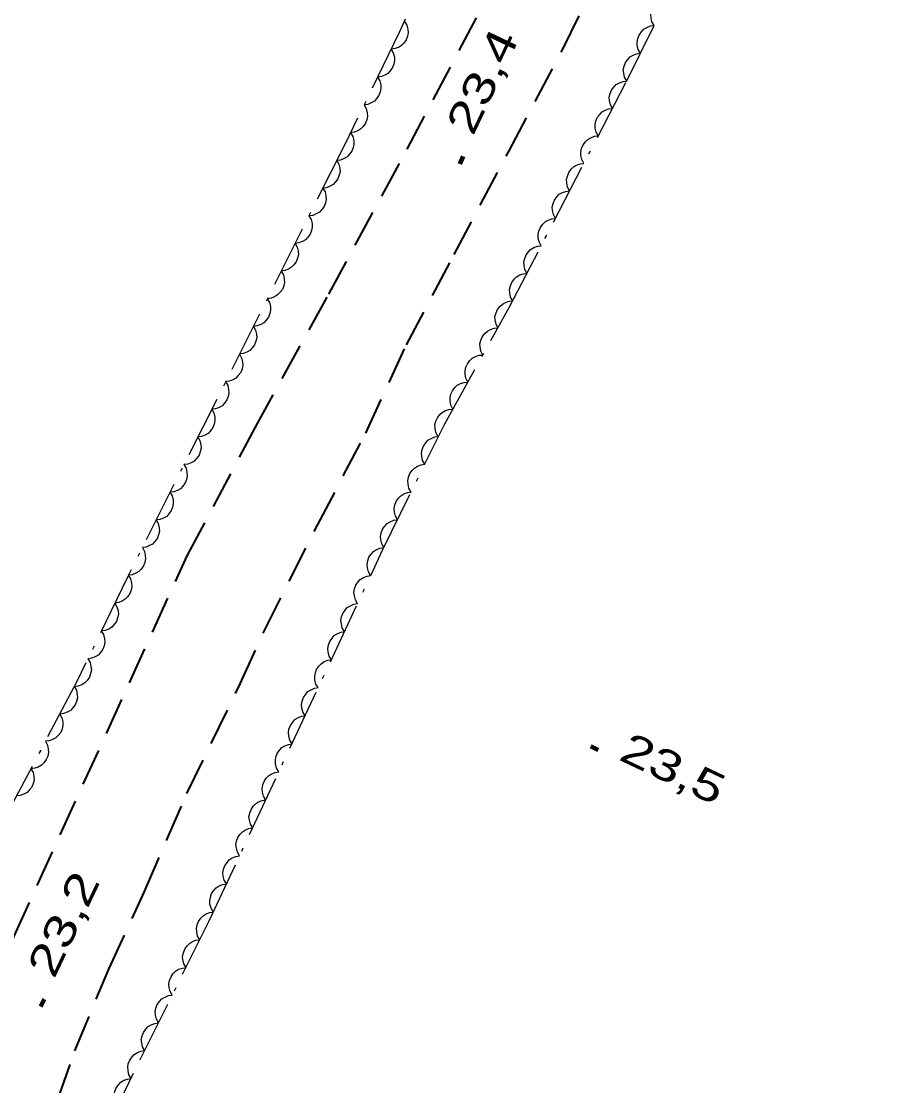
# Model space of a CAD drawing. Extents: x 356765 to 358572, y 5103174 to 5104650.
# Drawn here: x 357310.4 to 357352.9, y 5104217.8 to 5104269.4 of the extents above; entities that cross this region are included whole.
import ezdxf

# ---------------------------------------------------------------- set-up
doc = ezdxf.new("R2010")
doc.units = 0
doc.header["$LTSCALE"] = 0.6
doc.linetypes.add('DOT_DASHED', pattern=[7.7, 5, -1.2, 0.3, -1.2])
doc.linetypes.add('MEDIUM_DASHED', pattern=[4.5, 3, -1.5])
for name, color, linetype, lineweight in [('21', 7, 'Continuous', 53), ('3', 7, 'Continuous', 140), ('44', 7, 'Continuous', 25)]:
    doc.layers.add(name, color=color, linetype=linetype, lineweight=lineweight)

msp = doc.modelspace()

# ---------------------------------------------------------------- linework, layer by layer
at = {"layer": '21', "linetype": 'MEDIUM_DASHED', "lineweight": 35}
for points in [[(357297.22, 5104146.84), (357297.71, 5104167.63), (357298.23, 5104172.55), (357300.69, 5104190.54), (357301.71, 5104195.26), (357303, 5104201.43), (357304.21, 5104206.82), (357307.78, 5104218.42), (357310.08, 5104225.05), (357318.48, 5104243.49), (357321.78, 5104249.72), (357325.34, 5104256.17), (357329.14, 5104263.2), (357332.97, 5104270.43), (357336.61, 5104277.32), (357339.27, 5104282.88), (357342.23, 5104288.98), (357348.01, 5104302.38), (357351.02, 5104310.18), (357352.77, 5104314.46)], [(357311.3, 5104214.59), (357313.03, 5104219.5), (357314.68, 5104223.46), (357316.4, 5104227.22), (357318.46, 5104231.96), (357321.04, 5104237.28), (357322.21, 5104239.84), (357324.79, 5104244.97), (357327.13, 5104249.43), (357329.11, 5104253.71), (357331.42, 5104258.09), (357334.08, 5104263.12), (357336.69, 5104268.05), (357338.5, 5104271.75), (357340.44, 5104275.94), (357342.45, 5104280.2), (357344.13, 5104284.11), (357345.64, 5104287.65), (357347.21, 5104290.74), (357348.77, 5104294.72), (357350.86, 5104299.15), (357351.81, 5104301.45), (357353.34, 5104305.3)]]:
    msp.add_lwpolyline(points, dxfattribs=at)
at = {"layer": '3'}
for p, q in [((357331.69, 5104262.49), (357331.86, 5104262.85)), ((357338.04, 5104234.26), (357338.4, 5104234.09)), ((357311.38, 5104221.64), (357311.55, 5104222))]:
    msp.add_line(p, q, dxfattribs=at)
at = {"layer": '44', "linetype": 'DOT_DASHED'}
for points in [[(357351.75, 5104323.52), (357347.09, 5104311), (357343.01, 5104300.92), (357339.15, 5104292.28), (357336.06, 5104285.37), (357330.91, 5104273.73), (357328.76, 5104268.85), (357326.13, 5104263.45), (357315.58, 5104242.46), (357313.11, 5104237.36), (357309.91, 5104231.3), (357308.65, 5104229.06), (357307.23, 5104226.52), (357306.64, 5104225.48), (357305.89, 5104224.13), (357304.8, 5104222.19), (357303.34, 5104218.89), (357301.89, 5104214.2)], [(357310.51, 5104207.41), (357316.2, 5104219.07), (357319.54, 5104225.8), (357327.95, 5104243.76), (357330.96, 5104249.89), (357334.11, 5104255.56), (357339.77, 5104266.47), (357342.95, 5104272.9), (357345.77, 5104277.98), (357349.18, 5104286.24), (357351.43, 5104292.41), (357353.82, 5104298.11)]]:
    msp.add_lwpolyline(points, dxfattribs=at)
at = {"layer": '44'}
for points in [[(357341.12, 5104269.19), (357341.01, 5104269.37), (357340.97, 5104269.57), (357340.95, 5104269.73), (357340.99, 5104269.91), (357341.06, 5104270.08), (357341.17, 5104270.23), (357341.28, 5104270.36), (357341.43, 5104270.44), (357341.6, 5104270.51), (357341.78, 5104270.53)], [(357329.02, 5104269.39), (357329.13, 5104269.21), (357329.17, 5104269.01), (357329.19, 5104268.84), (357329.15, 5104268.67), (357329.09, 5104268.5), (357328.98, 5104268.34), (357328.87, 5104268.22), (357328.72, 5104268.13), (357328.54, 5104268.07), (357328.37, 5104268.04)], [(357340.45, 5104267.85), (357340.35, 5104268.03), (357340.3, 5104268.23), (357340.29, 5104268.39), (357340.32, 5104268.56), (357340.39, 5104268.73), (357340.5, 5104268.89), (357340.61, 5104269.01), (357340.76, 5104269.1), (357340.94, 5104269.17), (357341.12, 5104269.19)], [(357328.37, 5104268.04), (357328.47, 5104267.86), (357328.52, 5104267.66), (357328.53, 5104267.5), (357328.5, 5104267.32), (357328.43, 5104267.15), (357328.32, 5104267), (357328.21, 5104266.87), (357328.06, 5104266.78), (357327.89, 5104266.72), (357327.71, 5104266.69)], [(357339.79, 5104266.5), (357339.68, 5104266.68), (357339.64, 5104266.88), (357339.62, 5104267.05), (357339.66, 5104267.22), (357339.73, 5104267.39), (357339.84, 5104267.55), (357339.95, 5104267.67), (357340.1, 5104267.76), (357340.27, 5104267.82), (357340.45, 5104267.85)], [(357327.71, 5104266.69), (357327.81, 5104266.51), (357327.86, 5104266.31), (357327.87, 5104266.15), (357327.84, 5104265.98), (357327.77, 5104265.8), (357327.66, 5104265.65), (357327.55, 5104265.52), (357327.4, 5104265.44), (357327.23, 5104265.37), (357327.05, 5104265.34)], [(357339.1, 5104265.17), (357339, 5104265.35), (357338.95, 5104265.55), (357338.94, 5104265.72), (357338.98, 5104265.89), (357339.05, 5104266.06), (357339.17, 5104266.21), (357339.28, 5104266.33), (357339.43, 5104266.42), (357339.61, 5104266.48), (357339.79, 5104266.5)], [(357327.05, 5104265.34), (357327.16, 5104265.16), (357327.2, 5104264.96), (357327.22, 5104264.8), (357327.18, 5104264.63), (357327.12, 5104264.45), (357327.01, 5104264.3), (357326.9, 5104264.18), (357326.75, 5104264.09), (357326.57, 5104264.02), (357326.39, 5104263.99)], [(357338.4, 5104263.84), (357338.3, 5104264.02), (357338.26, 5104264.22), (357338.25, 5104264.39), (357338.29, 5104264.56), (357338.36, 5104264.73), (357338.48, 5104264.88), (357338.59, 5104265), (357338.74, 5104265.09), (357338.92, 5104265.15), (357339.1, 5104265.17)], [(357326.4, 5104263.99), (357326.5, 5104263.81), (357326.55, 5104263.61), (357326.56, 5104263.45), (357326.52, 5104263.27), (357326.46, 5104263.1), (357326.34, 5104262.95), (357326.23, 5104262.83), (357326.08, 5104262.74), (357325.91, 5104262.67), (357325.73, 5104262.65)], [(357337.71, 5104262.51), (357337.61, 5104262.69), (357337.57, 5104262.89), (357337.56, 5104263.05), (357337.6, 5104263.23), (357337.67, 5104263.4), (357337.79, 5104263.55), (357337.9, 5104263.67), (357338.05, 5104263.75), (357338.23, 5104263.82), (357338.4, 5104263.84)], [(357325.73, 5104262.65), (357325.83, 5104262.47), (357325.87, 5104262.27), (357325.89, 5104262.1), (357325.85, 5104261.93), (357325.78, 5104261.76), (357325.67, 5104261.61), (357325.56, 5104261.49), (357325.41, 5104261.4), (357325.23, 5104261.33), (357325.05, 5104261.31)], [(357337.02, 5104261.17), (357336.92, 5104261.36), (357336.88, 5104261.56), (357336.87, 5104261.72), (357336.91, 5104261.89), (357336.98, 5104262.06), (357337.1, 5104262.22), (357337.21, 5104262.34), (357337.36, 5104262.42), (357337.53, 5104262.49), (357337.71, 5104262.51)], [(357325.05, 5104261.31), (357325.16, 5104261.13), (357325.2, 5104260.93), (357325.21, 5104260.76), (357325.18, 5104260.59), (357325.11, 5104260.42), (357325, 5104260.27), (357324.89, 5104260.15), (357324.73, 5104260.06), (357324.56, 5104259.99), (357324.38, 5104259.97)], [(357336.33, 5104259.84), (357336.23, 5104260.03), (357336.19, 5104260.23), (357336.18, 5104260.39), (357336.22, 5104260.56), (357336.29, 5104260.73), (357336.4, 5104260.89), (357336.52, 5104261.01), (357336.67, 5104261.09), (357336.84, 5104261.15), (357337.02, 5104261.17)], [(357324.38, 5104259.97), (357324.48, 5104259.79), (357324.53, 5104259.59), (357324.54, 5104259.42), (357324.5, 5104259.25), (357324.44, 5104259.08), (357324.32, 5104258.93), (357324.21, 5104258.81), (357324.06, 5104258.72), (357323.89, 5104258.65), (357323.71, 5104258.63)], [(357335.64, 5104258.51), (357335.54, 5104258.7), (357335.5, 5104258.89), (357335.49, 5104259.06), (357335.53, 5104259.23), (357335.6, 5104259.4), (357335.71, 5104259.55), (357335.83, 5104259.67), (357335.98, 5104259.76), (357336.15, 5104259.82), (357336.33, 5104259.84)], [(357323.71, 5104258.63), (357323.81, 5104258.45), (357323.85, 5104258.25), (357323.87, 5104258.08), (357323.83, 5104257.91), (357323.76, 5104257.74), (357323.65, 5104257.59), (357323.54, 5104257.47), (357323.39, 5104257.38), (357323.21, 5104257.31), (357323.03, 5104257.29)], [(357334.95, 5104257.18), (357334.85, 5104257.36), (357334.81, 5104257.56), (357334.8, 5104257.73), (357334.84, 5104257.9), (357334.91, 5104258.07), (357335.02, 5104258.22), (357335.13, 5104258.34), (357335.29, 5104258.43), (357335.46, 5104258.49), (357335.64, 5104258.51)], [(357323.03, 5104257.29), (357323.14, 5104257.11), (357323.18, 5104256.91), (357323.19, 5104256.74), (357323.16, 5104256.57), (357323.09, 5104256.4), (357322.97, 5104256.25), (357322.86, 5104256.13), (357322.71, 5104256.04), (357322.54, 5104255.97), (357322.36, 5104255.95)], [(357334.26, 5104255.85), (357334.16, 5104256.03), (357334.12, 5104256.23), (357334.11, 5104256.4), (357334.15, 5104256.57), (357334.22, 5104256.74), (357334.33, 5104256.89), (357334.44, 5104257.01), (357334.6, 5104257.1), (357334.77, 5104257.16), (357334.95, 5104257.18)], [(357322.36, 5104255.95), (357322.46, 5104255.77), (357322.51, 5104255.57), (357322.52, 5104255.4), (357322.48, 5104255.23), (357322.41, 5104255.06), (357322.3, 5104254.91), (357322.19, 5104254.78), (357322.04, 5104254.7), (357321.86, 5104254.63), (357321.69, 5104254.61)], [(357333.54, 5104254.53), (357333.45, 5104254.72), (357333.41, 5104254.92), (357333.4, 5104255.08), (357333.45, 5104255.26), (357333.52, 5104255.42), (357333.64, 5104255.57), (357333.76, 5104255.69), (357333.91, 5104255.77), (357334.09, 5104255.83), (357334.27, 5104255.84)], [(357321.69, 5104254.61), (357321.79, 5104254.43), (357321.83, 5104254.23), (357321.85, 5104254.06), (357321.81, 5104253.89), (357321.74, 5104253.72), (357321.63, 5104253.57), (357321.52, 5104253.44), (357321.36, 5104253.36), (357321.19, 5104253.29), (357321.01, 5104253.27)], [(357332.81, 5104253.22), (357332.72, 5104253.41), (357332.68, 5104253.61), (357332.67, 5104253.77), (357332.72, 5104253.94), (357332.79, 5104254.11), (357332.91, 5104254.26), (357333.03, 5104254.38), (357333.18, 5104254.46), (357333.36, 5104254.52), (357333.54, 5104254.53)], [(357321.01, 5104253.27), (357321.11, 5104253.09), (357321.16, 5104252.89), (357321.17, 5104252.72), (357321.14, 5104252.55), (357321.07, 5104252.38), (357320.95, 5104252.22), (357320.84, 5104252.1), (357320.69, 5104252.02), (357320.52, 5104251.95), (357320.34, 5104251.93)], [(357332.08, 5104251.91), (357331.99, 5104252.1), (357331.95, 5104252.3), (357331.95, 5104252.46), (357331.99, 5104252.63), (357332.06, 5104252.8), (357332.18, 5104252.95), (357332.3, 5104253.07), (357332.46, 5104253.15), (357332.63, 5104253.21), (357332.81, 5104253.22)], [(357320.34, 5104251.93), (357320.44, 5104251.75), (357320.48, 5104251.55), (357320.5, 5104251.38), (357320.46, 5104251.21), (357320.39, 5104251.04), (357320.28, 5104250.88), (357320.17, 5104250.76), (357320.02, 5104250.68), (357319.84, 5104250.61), (357319.67, 5104250.59)], [(357331.35, 5104250.6), (357331.26, 5104250.79), (357331.22, 5104250.99), (357331.22, 5104251.15), (357331.26, 5104251.32), (357331.34, 5104251.49), (357331.46, 5104251.64), (357331.57, 5104251.76), (357331.73, 5104251.84), (357331.9, 5104251.89), (357332.08, 5104251.91)], [(357319.67, 5104250.59), (357319.77, 5104250.41), (357319.81, 5104250.21), (357319.82, 5104250.04), (357319.79, 5104249.87), (357319.72, 5104249.7), (357319.61, 5104249.54), (357319.5, 5104249.42), (357319.34, 5104249.34), (357319.17, 5104249.27), (357318.99, 5104249.25)], [(357330.63, 5104249.29), (357330.53, 5104249.47), (357330.5, 5104249.67), (357330.49, 5104249.84), (357330.53, 5104250.01), (357330.61, 5104250.18), (357330.73, 5104250.33), (357330.84, 5104250.44), (357331, 5104250.53), (357331.17, 5104250.58), (357331.35, 5104250.6)], [(357318.99, 5104249.25), (357319.09, 5104249.07), (357319.14, 5104248.87), (357319.15, 5104248.7), (357319.11, 5104248.53), (357319.05, 5104248.36), (357318.93, 5104248.2), (357318.82, 5104248.08), (357318.67, 5104248), (357318.5, 5104247.93), (357318.32, 5104247.91)], [(357330, 5104247.93), (357329.89, 5104248.11), (357329.85, 5104248.31), (357329.83, 5104248.47), (357329.87, 5104248.64), (357329.93, 5104248.81), (357330.04, 5104248.97), (357330.15, 5104249.09), (357330.31, 5104249.18), (357330.48, 5104249.25), (357330.66, 5104249.27)], [(357318.32, 5104247.91), (357318.42, 5104247.73), (357318.46, 5104247.53), (357318.48, 5104247.36), (357318.44, 5104247.19), (357318.37, 5104247.02), (357318.26, 5104246.86), (357318.15, 5104246.74), (357318, 5104246.66), (357317.82, 5104246.59), (357317.64, 5104246.57)], [(357329.33, 5104246.58), (357329.23, 5104246.76), (357329.19, 5104246.96), (357329.17, 5104247.12), (357329.2, 5104247.3), (357329.27, 5104247.47), (357329.38, 5104247.62), (357329.49, 5104247.74), (357329.64, 5104247.83), (357329.82, 5104247.9), (357330, 5104247.93)], [(357317.64, 5104246.57), (357317.75, 5104246.39), (357317.79, 5104246.19), (357317.8, 5104246.02), (357317.77, 5104245.85), (357317.7, 5104245.68), (357317.59, 5104245.52), (357317.48, 5104245.4), (357317.32, 5104245.32), (357317.15, 5104245.25), (357316.97, 5104245.23)], [(357328.67, 5104245.23), (357328.57, 5104245.41), (357328.52, 5104245.61), (357328.51, 5104245.78), (357328.54, 5104245.95), (357328.61, 5104246.12), (357328.72, 5104246.28), (357328.83, 5104246.4), (357328.98, 5104246.49), (357329.16, 5104246.55), (357329.33, 5104246.58)], [(357316.97, 5104245.23), (357317.07, 5104245.05), (357317.12, 5104244.85), (357317.13, 5104244.68), (357317.09, 5104244.51), (357317.03, 5104244.34), (357316.91, 5104244.18), (357316.8, 5104244.06), (357316.65, 5104243.98), (357316.48, 5104243.91), (357316.3, 5104243.89)], [(357328.01, 5104243.89), (357327.91, 5104244.07), (357327.86, 5104244.27), (357327.85, 5104244.43), (357327.88, 5104244.6), (357327.95, 5104244.78), (357328.06, 5104244.93), (357328.17, 5104245.05), (357328.32, 5104245.14), (357328.49, 5104245.21), (357328.67, 5104245.23)], [(357316.3, 5104243.89), (357316.4, 5104243.7), (357316.44, 5104243.51), (357316.46, 5104243.34), (357316.42, 5104243.17), (357316.35, 5104243), (357316.24, 5104242.84), (357316.13, 5104242.72), (357315.98, 5104242.64), (357315.8, 5104242.57), (357315.62, 5104242.55)], [(357327.37, 5104242.53), (357327.27, 5104242.71), (357327.22, 5104242.91), (357327.2, 5104243.07), (357327.23, 5104243.24), (357327.29, 5104243.42), (357327.4, 5104243.57), (357327.51, 5104243.7), (357327.66, 5104243.79), (357327.83, 5104243.86), (357328.01, 5104243.89)], [(357315.62, 5104242.55), (357315.73, 5104242.37), (357315.77, 5104242.17), (357315.79, 5104242), (357315.76, 5104241.83), (357315.69, 5104241.66), (357315.58, 5104241.5), (357315.47, 5104241.38), (357315.32, 5104241.29), (357315.15, 5104241.22), (357314.97, 5104241.2)], [(357326.74, 5104241.17), (357326.63, 5104241.35), (357326.58, 5104241.55), (357326.56, 5104241.71), (357326.59, 5104241.88), (357326.66, 5104242.06), (357326.77, 5104242.22), (357326.87, 5104242.34), (357327.02, 5104242.43), (357327.2, 5104242.5), (357327.37, 5104242.53)], [(357314.97, 5104241.2), (357315.07, 5104241.02), (357315.12, 5104240.82), (357315.14, 5104240.65), (357315.1, 5104240.48), (357315.04, 5104240.31), (357314.92, 5104240.15), (357314.82, 5104240.03), (357314.67, 5104239.94), (357314.49, 5104239.87), (357314.31, 5104239.85)], [(357326.1, 5104239.81), (357325.99, 5104239.99), (357325.95, 5104240.19), (357325.93, 5104240.35), (357325.96, 5104240.53), (357326.02, 5104240.7), (357326.13, 5104240.86), (357326.24, 5104240.98), (357326.39, 5104241.07), (357326.56, 5104241.14), (357326.74, 5104241.17)], [(357314.31, 5104239.85), (357314.42, 5104239.67), (357314.47, 5104239.47), (357314.48, 5104239.3), (357314.45, 5104239.13), (357314.38, 5104238.96), (357314.27, 5104238.8), (357314.16, 5104238.68), (357314.01, 5104238.59), (357313.84, 5104238.52), (357313.66, 5104238.5)], [(357325.47, 5104238.45), (357325.36, 5104238.63), (357325.31, 5104238.83), (357325.29, 5104238.99), (357325.32, 5104239.17), (357325.39, 5104239.34), (357325.5, 5104239.5), (357325.6, 5104239.62), (357325.75, 5104239.71), (357325.92, 5104239.78), (357326.1, 5104239.81)], [(357313.66, 5104238.5), (357313.77, 5104238.32), (357313.81, 5104238.12), (357313.83, 5104237.95), (357313.79, 5104237.78), (357313.73, 5104237.61), (357313.62, 5104237.45), (357313.51, 5104237.33), (357313.36, 5104237.24), (357313.19, 5104237.17), (357313.01, 5104237.15)], [(357324.83, 5104237.1), (357324.72, 5104237.27), (357324.67, 5104237.47), (357324.66, 5104237.64), (357324.69, 5104237.81), (357324.75, 5104237.98), (357324.86, 5104238.14), (357324.97, 5104238.26), (357325.12, 5104238.36), (357325.29, 5104238.43), (357325.47, 5104238.45)], [(357313, 5104237.15), (357313.1, 5104236.97), (357313.14, 5104236.77), (357313.15, 5104236.6), (357313.11, 5104236.43), (357313.04, 5104236.26), (357312.92, 5104236.11), (357312.81, 5104235.99), (357312.65, 5104235.91), (357312.48, 5104235.84), (357312.3, 5104235.82)], [(357324.19, 5104235.74), (357324.09, 5104235.92), (357324.04, 5104236.11), (357324.02, 5104236.28), (357324.05, 5104236.45), (357324.11, 5104236.62), (357324.22, 5104236.78), (357324.33, 5104236.91), (357324.48, 5104237), (357324.65, 5104237.07), (357324.83, 5104237.1)], [(357312.3, 5104235.82), (357312.4, 5104235.64), (357312.44, 5104235.44), (357312.45, 5104235.28), (357312.41, 5104235.1), (357312.34, 5104234.93), (357312.22, 5104234.78), (357312.11, 5104234.66), (357311.95, 5104234.58), (357311.78, 5104234.52), (357311.6, 5104234.5)], [(357323.56, 5104234.38), (357323.45, 5104234.56), (357323.4, 5104234.76), (357323.38, 5104234.92), (357323.41, 5104235.09), (357323.48, 5104235.27), (357323.59, 5104235.42), (357323.69, 5104235.55), (357323.84, 5104235.64), (357324.02, 5104235.71), (357324.19, 5104235.74)], [(357311.6, 5104234.5), (357311.7, 5104234.31), (357311.74, 5104234.11), (357311.75, 5104233.95), (357311.71, 5104233.78), (357311.64, 5104233.61), (357311.52, 5104233.46), (357311.41, 5104233.34), (357311.25, 5104233.25), (357311.08, 5104233.19), (357310.9, 5104233.17)], [(357322.92, 5104233.02), (357322.81, 5104233.2), (357322.76, 5104233.4), (357322.75, 5104233.56), (357322.78, 5104233.73), (357322.84, 5104233.91), (357322.95, 5104234.06), (357323.06, 5104234.19), (357323.21, 5104234.28), (357323.38, 5104234.35), (357323.56, 5104234.38)], [(357310.9, 5104233.17), (357311, 5104232.99), (357311.04, 5104232.79), (357311.05, 5104232.62), (357311.01, 5104232.45), (357310.94, 5104232.28), (357310.82, 5104232.13), (357310.71, 5104232.01), (357310.55, 5104231.93), (357310.38, 5104231.87), (357310.2, 5104231.85)], [(357322.28, 5104231.66), (357322.18, 5104231.84), (357322.13, 5104232.04), (357322.11, 5104232.2), (357322.14, 5104232.38), (357322.21, 5104232.55), (357322.31, 5104232.71), (357322.42, 5104232.83), (357322.57, 5104232.92), (357322.74, 5104232.99), (357322.92, 5104233.02)], [(357321.65, 5104230.3), (357321.54, 5104230.48), (357321.49, 5104230.68), (357321.47, 5104230.84), (357321.51, 5104231.02), (357321.57, 5104231.19), (357321.68, 5104231.35), (357321.78, 5104231.47), (357321.94, 5104231.56), (357322.11, 5104231.63), (357322.28, 5104231.66)], [(357321.01, 5104228.94), (357320.91, 5104229.12), (357320.86, 5104229.32), (357320.84, 5104229.49), (357320.87, 5104229.66), (357320.93, 5104229.83), (357321.04, 5104229.99), (357321.15, 5104230.11), (357321.3, 5104230.21), (357321.47, 5104230.27), (357321.65, 5104230.3)], [(357320.38, 5104227.59), (357320.27, 5104227.77), (357320.22, 5104227.96), (357320.2, 5104228.13), (357320.23, 5104228.3), (357320.3, 5104228.47), (357320.41, 5104228.63), (357320.51, 5104228.75), (357320.66, 5104228.85), (357320.83, 5104228.92), (357321.01, 5104228.94)], [(357319.74, 5104226.23), (357319.63, 5104226.41), (357319.58, 5104226.6), (357319.57, 5104226.77), (357319.6, 5104226.94), (357319.66, 5104227.12), (357319.77, 5104227.27), (357319.88, 5104227.4), (357320.03, 5104227.49), (357320.2, 5104227.56), (357320.38, 5104227.59)], [(357319.08, 5104224.88), (357318.98, 5104225.06), (357318.94, 5104225.26), (357318.92, 5104225.42), (357318.96, 5104225.6), (357319.02, 5104225.77), (357319.14, 5104225.92), (357319.25, 5104226.04), (357319.4, 5104226.13), (357319.57, 5104226.2), (357319.75, 5104226.22)], [(357318.42, 5104223.54), (357318.31, 5104223.72), (357318.27, 5104223.92), (357318.25, 5104224.08), (357318.29, 5104224.25), (357318.36, 5104224.42), (357318.47, 5104224.58), (357318.58, 5104224.7), (357318.73, 5104224.79), (357318.9, 5104224.86), (357319.08, 5104224.88)], [(357317.75, 5104222.19), (357317.65, 5104222.37), (357317.6, 5104222.57), (357317.59, 5104222.74), (357317.62, 5104222.91), (357317.69, 5104223.08), (357317.8, 5104223.24), (357317.91, 5104223.36), (357318.06, 5104223.45), (357318.24, 5104223.51), (357318.42, 5104223.54)], [(357317.08, 5104220.85), (357316.98, 5104221.03), (357316.94, 5104221.23), (357316.92, 5104221.39), (357316.96, 5104221.57), (357317.02, 5104221.74), (357317.14, 5104221.89), (357317.25, 5104222.01), (357317.4, 5104222.1), (357317.57, 5104222.17), (357317.75, 5104222.19)], [(357316.42, 5104219.5), (357316.31, 5104219.69), (357316.27, 5104219.89), (357316.25, 5104220.05), (357316.29, 5104220.22), (357316.36, 5104220.39), (357316.47, 5104220.55), (357316.58, 5104220.67), (357316.73, 5104220.76), (357316.9, 5104220.82), (357317.08, 5104220.85)], [(357315.76, 5104218.16), (357315.65, 5104218.34), (357315.61, 5104218.54), (357315.59, 5104218.7), (357315.62, 5104218.87), (357315.69, 5104219.05), (357315.8, 5104219.2), (357315.91, 5104219.32), (357316.06, 5104219.41), (357316.23, 5104219.48), (357316.41, 5104219.51)], [(357315.1, 5104216.81), (357314.99, 5104216.99), (357314.95, 5104217.19), (357314.93, 5104217.35), (357314.97, 5104217.53), (357315.03, 5104217.7), (357315.14, 5104217.85), (357315.25, 5104217.98), (357315.4, 5104218.07), (357315.58, 5104218.13), (357315.76, 5104218.16)]]:
    msp.add_lwpolyline(points, dxfattribs=at)

# ---------------------------------------------------------------- texts
at = {"layer": '3', "width": 1.35}
for s, rotation, p in [('23,4   ', 64.619, (357332.33, 5104263.79)), ('23,5   ', 334.619, (357339.34, 5104233.63)), ('23,2   ', 64.619, (357312.02, 5104222.94))]:
    msp.add_text(s, height=1.5, rotation=rotation, dxfattribs=at).set_placement(p)

doc.saveas('drawing.dxf')
